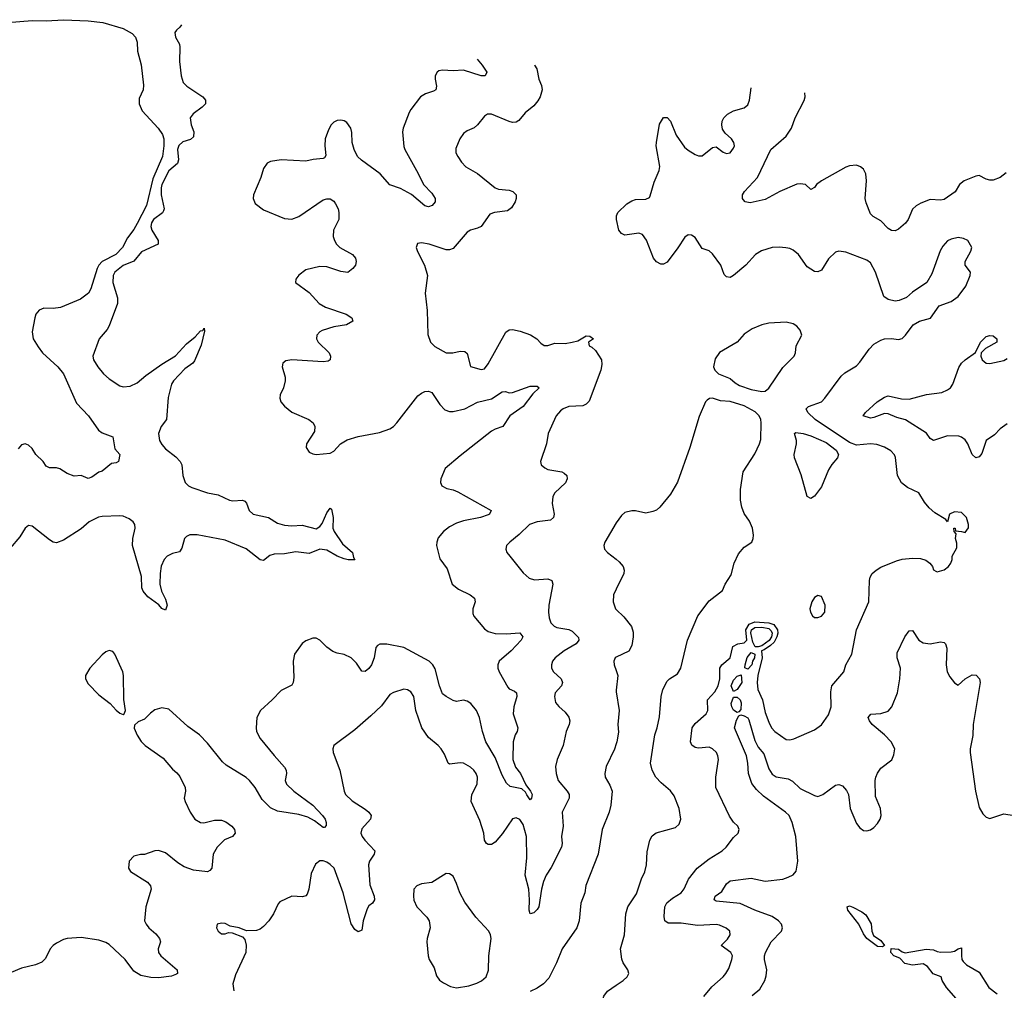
# Model space of a CAD drawing. Header units: inches. Extents: x 2001573 to 2220545, y 644482 to 846830.
# Tile 558 of 656: x 2086599 to 2092213, y 841294 to 846830. Entities that reach past the tile are written whole.
import ezdxf

# ---------------------------------------------------------------- set-up
doc = ezdxf.new("R2010")
doc.units = ezdxf.units.IN
doc.header["$MEASUREMENT"] = 0
doc.layers.add('C0884', color=7, linetype='Continuous')
doc.layers.add('C0894', color=7, linetype='Continuous')

msp = doc.modelspace()

# ---------------------------------------------------------------- linework, layer by layer
at = {"layer": 'C0884', "color": 5}
for points, elevation in [([(2086530, 846812.8), (2086670, 846824.5), (2086750, 846822.6), (2086849.6, 846829.5), (2086990, 846823.5), (2087072.6, 846812.6), (2087190, 846780.1), (2087240.3, 846750), (2087258.7, 846730), (2087270, 846702), (2087271.8, 846650), (2087291.9, 846571.9), (2087304.7, 846455.3), (2087303.8, 846430), (2087280.9, 846379.1), (2087280.6, 846350), (2087297.7, 846310), (2087389.2, 846210), (2087414, 846174), (2087421.5, 846150), (2087421.5, 846110), (2087413.3, 846050), (2087358.5, 845921.5), (2087321.9, 845770), (2087270, 845667.1), (2087250, 845632), (2087214.5, 845585.5), (2087185.1, 845530), (2087146.7, 845490), (2087070.1, 845450), (2087051, 845430), (2087041, 845410), (2087004.6, 845295.4), (2086991.1, 845268.9), (2086945.2, 845234.8), (2086832.3, 845187.7), (2086790, 845181.8), (2086736.4, 845183.6), (2086710, 845173.3), (2086692.3, 845150), (2086685.5, 845130), (2086670.8, 845050), (2086676, 845010), (2086703.9, 844963.9), (2086730.2, 844930), (2086816.5, 844850), (2086848.2, 844810), (2086922.4, 844642.4), (2086992.1, 844570), (2087048, 844488), (2087070, 844473.1), (2087130.4, 844450.3), (2087141, 844381), (2087171, 844350), (2087162, 844310), (2087150, 844302), (2087122, 844298), (2087070, 844255.3), (2087050, 844249), (2087010, 844221.2), (2086990, 844213.2), (2086950, 844229), (2086910, 844226.6), (2086870, 844242), (2086827.5, 844267.5), (2086810, 844272.7), (2086770, 844272.7), (2086750, 844282.7), (2086732.7, 844310), (2086691.8, 844350), (2086670, 844384.5), (2086650, 844403.6), (2086630, 844409.7), (2086610, 844405.1), (2086590, 844382)], 260), ([(2087522, 846800.5), (2087512.8, 846787.2), (2087492.7, 846770), (2087484, 846756), (2087487.8, 846730), (2087510.3, 846690), (2087513.2, 846673.2), (2087510.2, 846590.2), (2087520.9, 846510), (2087532, 846472), (2087552.9, 846450), (2087643.1, 846390), (2087658.7, 846370), (2087658.4, 846350), (2087639.5, 846330), (2087587.7, 846292.3), (2087572.2, 846270), (2087576.6, 846230), (2087591.7, 846190), (2087590, 846160.5), (2087574, 846146), (2087530, 846132.9), (2087507.4, 846112.6), (2087499.4, 846090), (2087505.2, 846030), (2087498.9, 846010), (2087450, 845968.4), (2087410.1, 845890), (2087405.2, 845870), (2087405.4, 845830), (2087422.5, 845750), (2087420, 845740), (2087413, 845727), (2087362.9, 845690), (2087351.3, 845670), (2087347.2, 845650), (2087352.4, 845630), (2087388.8, 845570), (2087387.9, 845550), (2087293.7, 845506.3), (2087250, 845451.4), (2087190, 845427.5), (2087142.7, 845390), (2087131.7, 845370), (2087130.9, 845330), (2087156.1, 845243.9), (2087157.6, 845210), (2087110, 845083.7), (2087097.5, 845062.5), (2087052.4, 845010), (2087015.5, 844910), (2087020.4, 844890), (2087044.9, 844850), (2087077.6, 844810), (2087110, 844780.3), (2087170, 844740.3), (2087190, 844734.9), (2087230, 844739.6), (2087270, 844758.5), (2087319.3, 844800.7), (2087410, 844865.4), (2087487.3, 844912.7), (2087550, 844980.7), (2087600, 845020), (2087630, 845054.4), (2087642.7, 845057.3), (2087650.5, 845070.5), (2087653.4, 845053.4), (2087633.1, 844973.1), (2087596, 844884), (2087586.5, 844870), (2087541.6, 844838.4), (2087477, 844770), (2087464.7, 844750), (2087445, 844675), (2087435.5, 844550), (2087405.2, 844510), (2087391.1, 844470), (2087396.5, 844430), (2087410, 844406), (2087430, 844382.8), (2087490, 844337.2), (2087515.2, 844310), (2087524.3, 844290), (2087530.2, 844230), (2087543.2, 844190), (2087561.5, 844170), (2087580.8, 844160.8), (2087670, 844131.2), (2087730, 844118.7), (2087795.3, 844090), (2087814.9, 844085.1), (2087870, 844088.2), (2087883.7, 844083.7), (2087892.3, 844072.3), (2087908.5, 844030), (2087930, 844009.3), (2088018.8, 843990), (2088070, 843958.7), (2088110, 843946), (2088150, 843942.3), (2088210, 843947.3), (2088290, 843926.3), (2088310, 843938.7), (2088323.1, 843956.9), (2088350, 844016.3), (2088370, 844044), (2088377.3, 844037.3), (2088386.7, 843990), (2088385.2, 843930), (2088391.8, 843910), (2088440.4, 843840.4), (2088497, 843790), (2088501.6, 843761.6), (2088510.5, 843749.5), (2088471.7, 843748.3), (2088450, 843753.8), (2088409.9, 843769.9), (2088350, 843803.5), (2088311.2, 843808.8), (2088250, 843785.3), (2088174.3, 843794.3), (2088110, 843783.4), (2088050, 843781.9), (2088025.6, 843774.4), (2087990, 843745.6), (2087970, 843748.9), (2087890, 843812.5), (2087770, 843860.6), (2087611.7, 843891.7), (2087569.5, 843890.5), (2087550, 843881.1), (2087538.9, 843870), (2087523.7, 843816.3), (2087510, 843795.1), (2087470, 843784.5), (2087439.5, 843770), (2087422.4, 843750), (2087406.7, 843713.3), (2087399.8, 843670), (2087398, 843610), (2087407.6, 843570), (2087430, 843524.9), (2087440.2, 843490), (2087430, 843461.6), (2087410, 843471.2), (2087392, 843492), (2087330, 843537.4), (2087303.7, 843570), (2087295.4, 843590), (2087293.5, 843653.5), (2087243.4, 843830), (2087244, 843870), (2087257.3, 843930), (2087255, 843950), (2087245.4, 843965.4), (2087223.3, 843983.3), (2087190, 843998.2), (2087170, 844000.3), (2087070, 843996.8), (2087048.1, 843991.9), (2086995.3, 843964.7), (2086950, 843926), (2086850, 843860.5), (2086810, 843845.1), (2086790, 843849.7), (2086770, 843862.4), (2086670, 843941.6), (2086650, 843945.1), (2086630, 843929.6), (2086600, 843880), (2086545.5, 843814.5)], 280), ([(2089207.8, 846605.2), (2089236.8, 846570), (2089262, 846530), (2089254, 846510), (2089230.9, 846509.1), (2089130, 846542.2), (2089070, 846538), (2089010, 846542.4), (2088990, 846537.8), (2088979.1, 846530), (2088968.7, 846510), (2088968.1, 846490), (2088976.5, 846450), (2088971.7, 846430), (2088958.7, 846421.3), (2088913.5, 846406.5), (2088884.9, 846390), (2088830, 846318), (2088820.8, 846299.3), (2088785.6, 846210), (2088782.2, 846190), (2088790, 846106), (2088794.3, 846090), (2088872.1, 845952.1), (2088901.3, 845890), (2088950, 845839.6), (2088969.1, 845810), (2088969, 845790), (2088951.6, 845770), (2088930, 845763.1), (2088910, 845768.1), (2088832.7, 845832.7), (2088770, 845867.5), (2088710, 845888.2), (2088654.7, 845950), (2088547.9, 846027.9), (2088526.2, 846050), (2088506, 846090), (2088495.6, 846130), (2088493.5, 846186.5), (2088487.3, 846210), (2088464, 846244), (2088450, 846253.3), (2088430, 846256.9), (2088410, 846254.7), (2088390, 846245.4), (2088374.6, 846230), (2088359.3, 846200.7), (2088340.7, 846150), (2088339.2, 846110), (2088345.5, 846054.5), (2088338, 846042), (2088330, 846037), (2088272.9, 846032.9), (2088230, 846021.7), (2088089.3, 846030.7), (2088030, 846020.5), (2088010, 846011.5), (2087990, 845981.2), (2087974.6, 845930), (2087932.4, 845830), (2087930.5, 845810), (2087942, 845782), (2087990, 845745.3), (2088110, 845696.2), (2088150, 845691.3), (2088190, 845707.3), (2088330, 845801.3), (2088350, 845808.2), (2088370, 845807.7), (2088390, 845794), (2088399.9, 845779.9), (2088414.9, 845750), (2088419.3, 845730), (2088418, 845690), (2088388.4, 845630), (2088387.1, 845592.9), (2088394.3, 845570), (2088405.3, 845550), (2088425.3, 845530), (2088496.3, 845490), (2088513, 845470), (2088518, 845450), (2088513.4, 845430), (2088499.1, 845410), (2088470, 845388.2), (2088430, 845393.5), (2088350, 845419.3), (2088310, 845422.2), (2088230, 845402), (2088190, 845372.3), (2088174, 845350), (2088171, 845330), (2088250, 845274), (2088306.7, 845210), (2088343, 845190), (2088460.5, 845150), (2088492.7, 845130), (2088498, 845110), (2088462.8, 845090), (2088390, 845077.3), (2088324, 845056), (2088310.2, 845049.8), (2088294, 845030), (2088292.2, 845010), (2088301.3, 844990), (2088363.7, 844930), (2088372.2, 844910), (2088370.4, 844890), (2088358.5, 844881.5), (2088330, 844878.3), (2088150, 844889.7), (2088117, 844883), (2088099.1, 844870), (2088096.4, 844850), (2088112, 844790), (2088112.2, 844770), (2088102.6, 844730), (2088085.3, 844690), (2088083.1, 844670), (2088088.5, 844650), (2088110, 844624.4), (2088150, 844591.7), (2088247.7, 844550), (2088273.4, 844530), (2088281.7, 844510), (2088279.6, 844480.4), (2088234.9, 844410), (2088233, 844390), (2088250, 844362), (2088270, 844352.7), (2088290, 844350.4), (2088370, 844357.6), (2088390, 844368.7), (2088427.8, 844410), (2088467.2, 844432.8), (2088530, 844452.8), (2088650, 844475.2), (2088710, 844496.2), (2088730, 844509.2), (2088749.9, 844530.1), (2088870, 844683.6), (2088890, 844700.2), (2088910, 844709.1), (2088930, 844710.2), (2088950, 844702.6), (2088994.6, 844634.6), (2089024.2, 844604.1), (2089050, 844595), (2089070, 844594.3), (2089137.4, 844610), (2089210, 844647.3), (2089290, 844667.3), (2089350, 844706.4), (2089370, 844708.2), (2089390, 844702), (2089410, 844702.5), (2089510, 844739.3), (2089550, 844739.3), (2089560.5, 844730), (2089524.8, 844695.2), (2089470, 844623.5), (2089393.4, 844570), (2089354.4, 844510), (2089310, 844495), (2089290, 844482.8), (2089110, 844342.2), (2089025.3, 844270), (2089000.3, 844210), (2088998.4, 844190), (2089005.5, 844170), (2089035.1, 844155.1), (2089070, 844148.1), (2089096.9, 844136.9), (2089287.3, 844030), (2089278, 844010), (2089270, 844006.4), (2089227.3, 843990), (2089130, 843971.6), (2089090, 843958), (2089050, 843936.5), (2089016, 843910), (2088985.8, 843874.2), (2088976.9, 843850), (2088975.6, 843830), (2088994.1, 843754.1), (2089037.5, 843697.5), (2089064.9, 843610), (2089102.1, 843582.1), (2089168.4, 843550), (2089192.4, 843530), (2089195.3, 843510), (2089182.6, 843470), (2089182, 843442), (2089187.9, 843427.9), (2089250, 843354.9), (2089270, 843340.9), (2089310, 843328.4), (2089373.5, 843326.5), (2089450, 843331.7), (2089468.2, 843310), (2089457.6, 843290), (2089402.2, 843230), (2089333.8, 843170), (2089325.5, 843150), (2089326, 843130), (2089332.2, 843110), (2089382.2, 843022.2), (2089390, 843012.2), (2089420.3, 843000.3), (2089432.2, 842990), (2089433.2, 842970), (2089416.3, 842910), (2089413, 842870), (2089439.2, 842790), (2089436.2, 842770), (2089424.9, 842750), (2089412.6, 842710), (2089411, 842610), (2089426.7, 842566.7), (2089454.3, 842530), (2089485.8, 842465.8), (2089512.2, 842430), (2089520.8, 842410), (2089516.5, 842390), (2089510, 842380.7), (2089490, 842408.2), (2089484, 842424), (2089462.3, 842442.3), (2089396.6, 842456.6), (2089375.4, 842475.4), (2089350, 842520.5), (2089310, 842622.2), (2089257.7, 842710), (2089238, 842770), (2089221.4, 842850), (2089204.7, 842890), (2089171.1, 842930), (2089150, 842943.1), (2089130, 842948), (2089090, 842940.5), (2089070, 842946.3), (2089030, 842968.4), (2089010, 842985.4), (2088992.2, 843030), (2088967.6, 843127.6), (2088955.6, 843150), (2088934, 843170), (2088790, 843249), (2088692.2, 843267.8), (2088652.7, 843267.3), (2088639.1, 843260.9), (2088630.4, 843249.6), (2088620.3, 843190), (2088604.4, 843150), (2088590, 843129.4), (2088570, 843112.7), (2088550, 843113.2), (2088519.6, 843159.6), (2088489.7, 843190), (2088450, 843209.8), (2088410, 843216.1), (2088385.2, 843225.2), (2088349.9, 843249.9), (2088310, 843291.3), (2088290, 843301.3), (2088270, 843302.4), (2088230, 843286.3), (2088210, 843271.5), (2088165.8, 843210), (2088159.3, 843170), (2088162.9, 843077.1), (2088159.3, 843050), (2088150, 843033.2), (2088090, 843004.5), (2088039.3, 842950), (2087972.2, 842890), (2087952, 842850), (2087946.7, 842790), (2087950.3, 842770), (2087971.3, 842730), (2088050, 842632.3), (2088110, 842566.7), (2088118.8, 842550), (2088120.7, 842530), (2088113.8, 842490), (2088120.7, 842470), (2088162.4, 842430), (2088270.2, 842350), (2088326, 842290), (2088340.3, 842270), (2088347.2, 842250), (2088346.4, 842233.6), (2088336.9, 842223.1), (2088330, 842221.3), (2088281, 842261), (2088241.9, 842281.9), (2088190, 842296.8), (2088070, 842315.8), (2088030, 842334), (2087981.2, 842381.2), (2087942.7, 842450), (2087910, 842490.6), (2087890, 842507.5), (2087777, 842577), (2087756.4, 842596.4), (2087670, 842703.5), (2087625.1, 842750), (2087557.6, 842797.6), (2087450, 842896.3), (2087410, 842905.1), (2087370, 842892.8), (2087344.8, 842875.2), (2087310, 842839.3), (2087274.4, 842825.6), (2087254.8, 842805.2), (2087251.3, 842788.7), (2087268.5, 842748.5), (2087292.1, 842712.1), (2087314.8, 842690), (2087417.8, 842617.7), (2087470, 842554.8), (2087494.9, 842534.9), (2087512.5, 842512.5), (2087542, 842450), (2087544.9, 842430), (2087536.3, 842390), (2087543, 842370), (2087570.4, 842310), (2087597.6, 842270), (2087630, 842250.3), (2087650, 842248), (2087710, 842263.6), (2087750, 842264.9), (2087774.4, 842254.4), (2087808.4, 842230), (2087823.7, 842210), (2087828.4, 842190), (2087813.4, 842170), (2087767.5, 842152.5), (2087725.8, 842110), (2087702, 842070), (2087695.3, 841990), (2087684, 841976), (2087670.2, 841969.8), (2087590, 841979.1), (2087537.6, 841997.6), (2087500.9, 842020.9), (2087430, 842076.8), (2087390, 842091), (2087370, 842089.7), (2087310, 842068), (2087287.6, 842067.6), (2087250, 842058), (2087224.2, 842030), (2087220.3, 841990), (2087231.6, 841971.5), (2087328, 841910), (2087344.4, 841890), (2087348.5, 841870), (2087317.6, 841770), (2087310.3, 841690), (2087319.5, 841670), (2087336.5, 841650), (2087376.1, 841616.1), (2087396.9, 841590), (2087402.3, 841570), (2087389.2, 841530), (2087391.3, 841510), (2087403.2, 841490), (2087496.4, 841410), (2087499.1, 841390), (2087494.1, 841385.9), (2087465.3, 841374.8), (2087390, 841364.1), (2087346.6, 841366.6), (2087290, 841377.6), (2087250, 841402), (2087200.2, 841470), (2087110, 841554.8), (2087090, 841567.2), (2087050, 841580.2), (2086950, 841594.2), (2086870, 841588.3), (2086850, 841583.5), (2086810, 841563), (2086790, 841549.6), (2086773.7, 841530), (2086745.9, 841474.1), (2086725.5, 841454.5), (2086690, 841439.7), (2086610, 841419.1), (2086550, 841395.1)], 320), ([(2089533.6, 846570.3), (2089534, 846570), (2089547, 846550), (2089558.5, 846490), (2089575.1, 846455.1), (2089578.3, 846430), (2089566.7, 846390), (2089554.2, 846365.8), (2089530, 846338.9), (2089481.8, 846298.2), (2089445.3, 846254.7), (2089430, 846244.5), (2089410, 846243), (2089390, 846248.3), (2089290, 846291.6), (2089266.8, 846290), (2089250, 846279.5), (2089210.2, 846229.8), (2089190, 846211.8), (2089150, 846195.1), (2089130, 846179.5), (2089108.7, 846150), (2089085.1, 846094.9), (2089085.7, 846070), (2089096.5, 846050), (2089117.5, 846017.5), (2089142.4, 845990), (2089210, 845951.8), (2089310.2, 845870.2), (2089330, 845863.2), (2089390, 845858), (2089411, 845850), (2089430.8, 845830), (2089430.8, 845810), (2089423.8, 845790), (2089403.4, 845756.6), (2089380.2, 845739.8), (2089306.8, 845730), (2089280.3, 845719.7), (2089230, 845649.6), (2089210, 845639.6), (2089170, 845629.7), (2089150, 845617.6), (2089070, 845524.2), (2089050, 845516.9), (2089030, 845516.3), (2088934, 845550), (2088890, 845557.6), (2088866.9, 845553.1), (2088860.4, 845530), (2088866.8, 845506.8), (2088907.3, 845430), (2088924, 845370), (2088910.5, 845270), (2088923.1, 845170), (2088926.6, 845033.4), (2088942.4, 844990), (2088965.8, 844965.8), (2089030.3, 844930.2), (2089068, 844930), (2089110, 844938.3), (2089136.7, 844936.7), (2089150, 844926), (2089170, 844851.3), (2089230, 844834), (2089250, 844839.1), (2089270, 844867.3), (2089371.8, 845048.2), (2089390, 845059.7), (2089410, 845062.9), (2089453.7, 845053.7), (2089511.2, 845031.2), (2089547.7, 845010), (2089570, 844984), (2089590, 844970.7), (2089610, 844970.6), (2089650, 844983.8), (2089710, 844983), (2089749.4, 844990.6), (2089782, 844998), (2089830, 845026), (2089850, 845024.7), (2089870.8, 845010), (2089842, 844990), (2089846.8, 844970), (2089862.3, 844962.3), (2089882.2, 844942.2), (2089915.6, 844890), (2089918, 844862), (2089913.1, 844830), (2089845.7, 844654.3), (2089830, 844636.8), (2089810, 844626.3), (2089730, 844622.5), (2089698.4, 844610), (2089682, 844598), (2089657.6, 844570), (2089611.8, 844470), (2089602.4, 844410), (2089568.5, 844310), (2089573, 844290), (2089592.8, 844272.8), (2089610, 844264.9), (2089690, 844250.3), (2089703.8, 844243.8), (2089718.4, 844230), (2089721.3, 844210), (2089712.2, 844187.8), (2089650.3, 844130), (2089638.3, 844110), (2089635.6, 844070), (2089647.4, 844010), (2089642.4, 843990), (2089624.9, 843975.1), (2089550, 843965.7), (2089506.4, 843950), (2089447, 843893), (2089393, 843850), (2089374, 843830), (2089370.6, 843810), (2089377.3, 843790), (2089393.4, 843770), (2089470, 843675.5), (2089504.2, 843644.2), (2089534.6, 843634.6), (2089610, 843639.5), (2089633.4, 843630), (2089639.5, 843610), (2089616.8, 843490), (2089614, 843450), (2089617.8, 843417.8), (2089628, 843390), (2089646, 843370), (2089662.1, 843362.1), (2089730, 843351.2), (2089750, 843341.3), (2089785.3, 843305.2), (2089786.5, 843290), (2089772.6, 843270), (2089703.1, 843230), (2089652.4, 843190), (2089637.6, 843170), (2089632.2, 843150), (2089632.2, 843130), (2089642.4, 843110), (2089686.9, 843070), (2089693.8, 843050), (2089687.9, 843030), (2089652.2, 842990), (2089648.5, 842968.5), (2089654.9, 842934.9), (2089672.3, 842912.3), (2089710, 842880.7), (2089730, 842850.8), (2089735.3, 842830), (2089732, 842810), (2089714.9, 842770), (2089698, 842690), (2089663.7, 842610), (2089654.6, 842570), (2089657.8, 842530), (2089670, 842490.6), (2089720.2, 842430), (2089731.7, 842410), (2089731.7, 842390), (2089691.6, 842310), (2089698.4, 842230), (2089689.2, 842170), (2089691.6, 842130), (2089687.8, 842110), (2089630, 841993.6), (2089600.7, 841950), (2089585.9, 841914.1), (2089573.8, 841870), (2089559, 841770), (2089550, 841754), (2089530, 841735.6), (2089509.8, 841729.8), (2089504.2, 841750), (2089506.4, 841810), (2089502.4, 841870), (2089480.7, 841950), (2089491.6, 842050), (2089488.7, 842170), (2089470, 842238.5), (2089450, 842268.6), (2089430, 842277.2), (2089410, 842272.3), (2089352.2, 842187.8), (2089310, 842138.9), (2089290, 842125.1), (2089270, 842124.8), (2089260.7, 842130), (2089249.7, 842150), (2089245.4, 842190), (2089222, 842262), (2089172.6, 842370), (2089178, 842410), (2089207.4, 842470), (2089209.7, 842510), (2089201, 842530), (2089188, 842550), (2089170, 842566.6), (2089130, 842589.6), (2089110, 842591.8), (2089050, 842583.7), (2089042.7, 842590), (2089020.8, 842640.8), (2089002.9, 842670), (2088985.1, 842690), (2088930, 842735.4), (2088892.9, 842790), (2088858, 842890), (2088847.1, 842970), (2088830, 842996.3), (2088810, 843008.3), (2088790, 843011.1), (2088730, 842992.3), (2088710, 842981.1), (2088663.1, 842916.9), (2088601.3, 842858.7), (2088510, 842779.7), (2088390.8, 842690), (2088383.8, 842670), (2088386, 842650), (2088424.9, 842550), (2088448.7, 842430), (2088457, 842410), (2088495.1, 842375.1), (2088570, 842327), (2088590.4, 842310), (2088603.1, 842290), (2088600.4, 842270), (2088550, 842214.5), (2088544.2, 842190), (2088551.7, 842170), (2088566.9, 842150), (2088624.2, 842090), (2088619.6, 842070), (2088593.8, 842030), (2088587.8, 842010), (2088596, 841896), (2088620.2, 841830), (2088622.3, 841810), (2088610.4, 841790), (2088590, 841775.1), (2088580.9, 841759.1), (2088557.5, 841690), (2088550, 841637.2), (2088530, 841627.6), (2088510, 841640.5), (2088490, 841672), (2088444, 841850), (2088391.4, 841990), (2088370, 842012.1), (2088350, 842024.7), (2088330, 842031.5), (2088310, 842032), (2088286.2, 842013.8), (2088260.3, 841959.7), (2088248.7, 841871.3), (2088238.9, 841841.1), (2088230, 841832.3), (2088212.4, 841827.6), (2088150, 841829.6), (2088082.4, 841797.6), (2088072.7, 841787.3), (2088046, 841730), (2088019.3, 841690), (2087990, 841657), (2087970, 841642), (2087950, 841634), (2087892.3, 841632.3), (2087850, 841649), (2087800.2, 841660.2), (2087770, 841675.1), (2087750, 841677.2), (2087724.7, 841670), (2087721, 841650), (2087731.3, 841630), (2087750, 841616), (2087770, 841616), (2087790, 841622.8), (2087810, 841621), (2087870, 841598.8), (2087883, 841583), (2087890.3, 841550.3), (2087889.1, 841510), (2087830, 841382.7), (2087815.3, 841330), (2087820.3, 841290)], 340), ([(2089999.9, 843960.1), (2089936.3, 843850), (2089930.6, 843830), (2089933.4, 843810), (2089950.7, 843790), (2090000, 843751.9)], 360), ([(2090000, 843581.6), (2089984.4, 843550), (2089982.4, 843510), (2089995.5, 843470), (2090000, 843465.6)], 360), ([(2090000, 843192.9), (2089994, 843190), (2089986, 843170), (2089988.2, 843150), (2090000, 843118.3)], 360), ([(2090000, 843006), (2089999.3, 843000.7), (2090000, 842996.7)], 360), ([(2090000, 842699.3), (2089990.2, 842669.8), (2089942.3, 842570), (2089935.3, 842530), (2089938, 842510), (2089964.1, 842464.1), (2089976.5, 842430), (2089970.3, 842350), (2089960.7, 842310), (2089920.3, 842210), (2089897.5, 842070), (2089827.7, 841892.3), (2089820.8, 841850), (2089799.6, 841790), (2089789.3, 841690), (2089776.5, 841650), (2089691.7, 841530), (2089659.5, 841450), (2089616.5, 841363.5), (2089586.7, 841330), (2089550, 841305.1), (2089510, 841286.3)], 360), ([(2090000, 840874.6), (2089938, 840898), (2089920.5, 840910), (2089911, 840930), (2089913.5, 841010), (2089937.7, 841090), (2089935.8, 841110), (2089916.4, 841150), (2089912.1, 841170), (2089919.3, 841220.7), (2089930, 841260.7), (2089950, 841288), (2090000, 841322.6)], 360)]:
    msp.add_lwpolyline(points, dxfattribs=dict(at, elevation=elevation))
for points, elevation in [([(2087110, 843232.3), (2087090, 843223.7), (2087070, 843207), (2086999.3, 843130), (2086974.9, 843090), (2086974.9, 843070), (2086990, 843041.6), (2087050, 842979.3), (2087115.5, 842930), (2087150, 842890.7), (2087170, 842874.8), (2087190, 842866.8), (2087195.3, 842870), (2087202.7, 842890), (2087192.2, 842952.3), (2087191.2, 843090), (2087186.6, 843110), (2087141.6, 843210), (2087130, 843226.6)], 320), ([(2089030, 841959.5), (2088950, 841908), (2088890, 841900.7), (2088862.8, 841890), (2088846.4, 841870), (2088843.8, 841830), (2088846.9, 841806.9), (2088864, 841770), (2088920.7, 841710), (2088933.4, 841690), (2088939.1, 841650), (2088922, 841590), (2088920.7, 841570), (2088928, 841490), (2088934, 841470), (2088961.7, 841421.7), (2088976.1, 841376.1), (2088992.3, 841352.3), (2089015.6, 841335.6), (2089055.6, 841315.6), (2089090, 841306.8), (2089160.4, 841319.6), (2089205.8, 841334.2), (2089233.2, 841346.8), (2089258.9, 841370), (2089272.2, 841407.8), (2089273.3, 841490), (2089286.6, 841590), (2089284.2, 841610), (2089274.5, 841630), (2089200.5, 841710), (2089136.6, 841796.6), (2089109, 841849), (2089090, 841903.7), (2089070, 841943.7), (2089050, 841957)], 360)]:
    msp.add_lwpolyline(points, close=True, dxfattribs=dict(at, elevation=elevation))
at = {"layer": 'C0894', "color": 5}
for points, elevation in [([(2090500.9, 841259.1), (2090546.3, 841313.7), (2090609.6, 841370), (2090626, 841390), (2090642.9, 841417.1), (2090660.5, 841470), (2090664, 841490), (2090654, 841510), (2090598, 841550), (2090634.3, 841585.7), (2090649.8, 841610), (2090648.3, 841630), (2090628.2, 841648.2), (2090590, 841666), (2090570, 841668.6), (2090464, 841664), (2090370, 841676.4), (2090296.3, 841676.3), (2090277, 841690), (2090274, 841714), (2090276.8, 841770), (2090288.2, 841791.8), (2090321.1, 841818.9), (2090371.6, 841850), (2090388.4, 841871.5), (2090411.9, 841928.1), (2090461.3, 841990), (2090530, 842044), (2090605.1, 842090), (2090627.3, 842110), (2090670, 842164.9), (2090696, 842190), (2090701.2, 842210), (2090693.2, 842230), (2090670, 842252.7), (2090645.9, 842285.9), (2090567.8, 842450), (2090567.6, 842510), (2090583.1, 842610), (2090580.5, 842630), (2090571.3, 842650), (2090550, 842671.8), (2090530, 842680.5), (2090470, 842674.7), (2090450, 842677.6), (2090431.2, 842691.2), (2090424, 842710), (2090434.2, 842790), (2090450, 842814.7), (2090513.5, 842870), (2090523.5, 842890), (2090520.4, 842950), (2090563.2, 842996.8), (2090581.3, 843030), (2090590.5, 843070), (2090590.8, 843130), (2090602.2, 843150), (2090649.7, 843190), (2090665.7, 843254.3), (2090693.2, 843270), (2090730, 843275.5), (2090745.7, 843290), (2090739.3, 843350), (2090757.7, 843382.3), (2090790, 843395.2), (2090870, 843389.1), (2090900, 843380), (2090919.5, 843350), (2090921.4, 843330), (2090917.1, 843310), (2090900.6, 843279.4), (2090880.4, 843259.6), (2090844.7, 843235.3), (2090828.7, 843230), (2090832.2, 843190), (2090807.3, 843090), (2090803.6, 843050), (2090807.9, 843010), (2090834.9, 842950), (2090850, 842877.3), (2090870, 842822), (2090886.5, 842790), (2090905.7, 842770), (2090970, 842724.6), (2090990, 842722.6), (2091012.2, 842727.7), (2091130, 842779.1), (2091170, 842807.3), (2091210, 842864), (2091225.1, 842910), (2091224.1, 842995.9), (2091229.7, 843030), (2091297.4, 843110), (2091310, 843150.7), (2091343.1, 843210), (2091371.3, 843350), (2091440.4, 843510), (2091444.4, 843630), (2091448.4, 843650), (2091459.7, 843670), (2091481.6, 843690), (2091510, 843706.7), (2091597.8, 843742.2), (2091630, 843752.4), (2091690, 843759.1), (2091735.8, 843755.8), (2091766.5, 843746.5), (2091788, 843730), (2091804, 843710), (2091810, 843692), (2091823.5, 843683.5), (2091830, 843681), (2091870, 843691.3), (2091894, 843710), (2091908.7, 843730), (2091915.3, 843750), (2091915.3, 843770), (2091942, 843818), (2091943.1, 843843.1), (2091935.3, 843870), (2091938, 843898), (2091928, 843910), (2091926, 843930), (2091932, 843930), (2091934, 843914), (2091968.7, 843911.3), (2091990, 843904.7), (2092009.4, 843930.6), (2092009.4, 843950.6), (2091997.6, 843990), (2091970, 844018.7), (2091930, 844022.9), (2091901, 844010), (2091890, 843966), (2091879, 843979), (2091817.7, 844017.7), (2091785.6, 844045.6), (2091758.3, 844078.3), (2091726, 844130), (2091661.8, 844161.8), (2091627.2, 844187.2), (2091604.7, 844230), (2091592.9, 844332.9), (2091587.2, 844347.2), (2091566.6, 844370), (2091530, 844392.1), (2091487.1, 844407.1), (2091450, 844409.8), (2091370, 844402.2), (2091330, 844418.4), (2091135.3, 844550), (2091092.4, 844590), (2091084.2, 844610), (2091095.8, 844624.2), (2091170, 844650.5), (2091189.7, 844670.3), (2091283.4, 844796.6), (2091304.6, 844815.4), (2091370, 844854.9), (2091390, 844875.8), (2091442.6, 844950), (2091470, 844978), (2091510, 845002.6), (2091530, 845008.7), (2091570.4, 845010.4), (2091610, 845004.9), (2091630, 845010.8), (2091649.6, 845030.4), (2091693.2, 845090), (2091730, 845110.6), (2091792, 845128), (2091841.6, 845198.4), (2091910, 845221.6), (2091949.5, 845250), (2091994, 845310), (2092018.7, 845370), (2092020.5, 845390), (2091989.8, 845430), (2091989.9, 845450.1), (2092023, 845510), (2092027.3, 845530), (2092006, 845570), (2091981.4, 845581.4), (2091950, 845586.6), (2091910, 845578), (2091890, 845567.3), (2091862.6, 845537.4), (2091847.9, 845512.1), (2091799.9, 845380.1), (2091770.7, 845330), (2091690, 845275.6), (2091655.3, 845244.8), (2091612.9, 845227.1), (2091590, 845224), (2091550, 845232.8), (2091525.6, 845250), (2091479.3, 845390), (2091450, 845442), (2091430, 845457.7), (2091310, 845504.2), (2091270.3, 845509.7), (2091250, 845503.5), (2091210, 845466), (2091170, 845400.7), (2091150, 845391.1), (2091130, 845394), (2091090, 845419.3), (2091039.2, 845490), (2091010, 845515.4), (2090990, 845524.4), (2090967.6, 845527.6), (2090930, 845532.3), (2090889.2, 845530.8), (2090829, 845511), (2090794.8, 845490), (2090739.1, 845430), (2090670, 845369.6), (2090650, 845359.6), (2090630, 845362.9), (2090616.1, 845376.1), (2090596.3, 845430), (2090550, 845494.3), (2090530, 845511.1), (2090490, 845525.1), (2090450, 845587), (2090430, 845601.3), (2090410, 845601.6), (2090390.7, 845590), (2090351.5, 845528.5), (2090290, 845446), (2090270, 845435.1), (2090255.5, 845435.5), (2090230, 845449.2), (2090212.3, 845470), (2090172.5, 845572.5), (2090150, 845603.7), (2090130, 845611.5), (2090050, 845601.2), (2090030, 845609.2), (2090016, 845630), (2090002.9, 845690), (2090002, 845710), (2090009.6, 845730.4), (2090061.3, 845778.7), (2090090, 845797.3), (2090110, 845804), (2090170, 845806), (2090190, 845816), (2090194.7, 845825.3), (2090216.6, 845903.4), (2090246, 845970), (2090248.3, 845991.7), (2090228.3, 846110), (2090229.7, 846130), (2090246.9, 846233.1), (2090270, 846271), (2090290, 846271), (2090310, 846251), (2090342.6, 846170), (2090390, 846103.1), (2090410, 846084.9), (2090450, 846061.3), (2090470, 846052.7), (2090490, 846052.7), (2090550, 846100.5), (2090570, 846104), (2090610, 846073.4), (2090630, 846065.5), (2090650, 846070.6), (2090670, 846096), (2090674, 846110), (2090671.1, 846130), (2090658.3, 846150), (2090622.5, 846182.5), (2090605.5, 846205.5), (2090602.2, 846230), (2090605.3, 846250), (2090614.8, 846270), (2090634.7, 846290), (2090670, 846309.1), (2090730, 846326.7), (2090750, 846344.2), (2090761.2, 846370), (2090769.9, 846441)], 340), ([(2092223.4, 845956.6), (2092190, 845929.6), (2092150, 845913.6), (2092130, 845914), (2092110, 845920.7), (2092070, 845940.7), (2092050, 845936.9), (2091984, 845910), (2091958.4, 845890), (2091932.8, 845847.2), (2091870, 845804.4), (2091850, 845801.1), (2091790, 845804.2), (2091736.3, 845783.7), (2091710, 845767.8), (2091690, 845749.4), (2091664.6, 845690), (2091650.2, 845669.8), (2091610, 845634), (2091590, 845624.5), (2091570, 845627.8), (2091550, 845638), (2091510, 845682), (2091466.1, 845706.1), (2091450, 845722.7), (2091424.8, 845784.8), (2091420.4, 845810), (2091427.2, 845910), (2091424, 845950), (2091410, 845976.2), (2091392.3, 845990), (2091370, 845998.9), (2091330, 845996.3), (2091310, 845988), (2091170, 845909.7), (2091143, 845890), (2091130, 845872.7), (2091110, 845861.2), (2091079, 845890), (2091050, 845893.6), (2091030.8, 845890.8), (2090933, 845850), (2090850, 845804.8), (2090764.5, 845784.5), (2090736.2, 845790), (2090723.6, 845803.6), (2090719.7, 845810), (2090721, 845830), (2090731, 845850), (2090806, 845930), (2090882.4, 846090), (2090970, 846165.5), (2091000.5, 846210), (2091020.5, 846270), (2091072.1, 846367.9), (2091076.8, 846390), (2091075.4, 846412.4)], 320), ([(2092230, 844525.1), (2092190, 844495.1), (2092157.7, 844462.3), (2092110.2, 844430), (2092084.7, 844355.3), (2092070, 844336.3), (2092050, 844331.3), (2092030, 844349.6), (2092004.4, 844410), (2091990, 844432.6), (2091970, 844448.7), (2091954.6, 844454.5), (2091890, 844456.9), (2091810, 844429.6), (2091790, 844440.7), (2091770, 844470.8), (2091650, 844548.2), (2091600.5, 844560.5), (2091550, 844581.6), (2091530, 844583.5), (2091470, 844559.8), (2091450, 844556.8), (2091409, 844570), (2091421.3, 844590), (2091488.3, 844650), (2091530, 844676.9), (2091550, 844683.9), (2091626.9, 844666.9), (2091670, 844666), (2091770, 844691), (2091856.1, 844703.9), (2091890, 844718), (2091905.6, 844730), (2091919.7, 844750), (2091954.3, 844845.7), (2091969.8, 844870.2), (2091990, 844890.4), (2092048, 844932), (2092076.9, 844990), (2092110, 845022.4), (2092130, 845028.4), (2092150, 845025.5), (2092170.6, 845010), (2092171, 844990), (2092105.5, 844954.5), (2092082, 844930), (2092079.5, 844910), (2092087, 844890), (2092110, 844870.3), (2092130, 844868.9), (2092210, 844885.4), (2092230, 844896.5)], 320), ([(2090000, 841322.6), (2090039.5, 841350), (2090062, 841370), (2090072, 841390), (2090067.3, 841410), (2090039.5, 841450), (2090031.5, 841471.5), (2090024.4, 841530), (2090047.7, 841610), (2090055.8, 841730), (2090067.2, 841770), (2090116, 841844), (2090145.4, 841930), (2090164.2, 841970), (2090173.8, 842010), (2090176.6, 842083.4), (2090192.1, 842150), (2090205.5, 842174.5), (2090228, 842192), (2090338, 842222), (2090359.4, 842240.6), (2090369.6, 842270), (2090359.3, 842330), (2090330, 842403.6), (2090310.5, 842430.5), (2090256, 842476), (2090226.2, 842510), (2090204.8, 842550), (2090195.5, 842590), (2090220.7, 842750), (2090234.5, 842790), (2090247.3, 842852.7), (2090256.3, 842970), (2090265.6, 843010), (2090290, 843056.3), (2090303.7, 843070), (2090350, 843099.3), (2090369.7, 843130), (2090407.6, 843290), (2090465.7, 843430), (2090530, 843514.9), (2090606.6, 843573.4), (2090620.9, 843610), (2090656.1, 843663.9), (2090673.3, 843730), (2090697.1, 843782.9), (2090730, 843820.7), (2090774, 843850), (2090781.2, 843870), (2090783.7, 843890), (2090777, 843930), (2090759.5, 843970), (2090730, 844013.2), (2090717.4, 844050), (2090709.7, 844090), (2090709.7, 844150), (2090724.7, 844250), (2090790, 844353.7), (2090817.7, 844410), (2090824.4, 844435.6), (2090827.1, 844530), (2090825.2, 844550), (2090816.3, 844570), (2090792.3, 844592.3), (2090730, 844626.8), (2090650, 844652), (2090595.4, 844655.4), (2090550, 844670.6), (2090531.5, 844668.5), (2090519.6, 844660.4), (2090510.3, 844649.7), (2090474.1, 844565.9), (2090420.3, 844390), (2090350, 844192.7), (2090310, 844122.7), (2090250, 844049.3), (2090230, 844032.3), (2090210, 844023.7), (2090170, 844015.1), (2090110, 844029.2), (2090090, 844029.2), (2090050, 844019), (2090030, 844002), (2089999.9, 843960.1)], 360), ([(2090000, 843751.9), (2090018, 843738), (2090040.3, 843710), (2090045.7, 843690), (2090043.7, 843670), (2090000, 843581.6)], 360), ([(2090000, 843465.6), (2090043.4, 843423.4), (2090088.1, 843368.1), (2090096.7, 843336.7), (2090097.6, 843310), (2090090, 843260.9), (2090071.8, 843228.2), (2090000, 843192.9)], 360), ([(2090775.3, 841264.7), (2090820, 841300), (2090848, 841350), (2090856, 841376), (2090859.1, 841410), (2090846.6, 841470), (2090845, 841490), (2090850.7, 841510), (2090884, 841570), (2090943.5, 841630), (2090948.4, 841650), (2090943.1, 841670), (2090925.7, 841690), (2090890, 841713.9), (2090789.9, 841749.9), (2090707.8, 841787.8), (2090570, 841802.7), (2090559.7, 841810), (2090565.4, 841830), (2090602.4, 841857.6), (2090630, 841901.3), (2090650, 841918), (2090770, 841933.2), (2090850, 841915.5), (2090950, 841928.1), (2090981.4, 841938.6), (2091008.4, 841951.5), (2091027, 841973), (2091036.1, 842030), (2091024.1, 842170), (2091003.4, 842250), (2090986.1, 842290), (2090966.5, 842310), (2090840.5, 842400.5), (2090799.8, 842439.8), (2090773.1, 842473.1), (2090754, 842530), (2090751.4, 842588.6), (2090743.9, 842630), (2090675.7, 842790), (2090685.6, 842834.4), (2090700.3, 842859.7), (2090710, 842864.6), (2090730, 842859.2), (2090750, 842846.8), (2090756.9, 842836.9), (2090790, 842718.4), (2090810, 842679.6), (2090842.5, 842642.5), (2090870, 842557.7), (2090890, 842525.8), (2090911.9, 842511.9), (2090979.9, 842499.9), (2091005.8, 842485.8), (2091050, 842443.8), (2091130, 842404.5), (2091150, 842399.6), (2091177.6, 842410), (2091250, 842464.4), (2091270, 842466.5), (2091290, 842458.9), (2091314, 842434), (2091325.3, 842410), (2091334.3, 842330), (2091370, 842245.3), (2091390, 842219.5), (2091410, 842204.9), (2091430, 842202.4), (2091450, 842208.5), (2091470, 842222.4), (2091490, 842244.4), (2091505.7, 842270), (2091511.9, 842290), (2091507.2, 842330), (2091479.5, 842399.5), (2091476.4, 842490), (2091479.7, 842510), (2091490, 842533), (2091510, 842560.4), (2091571, 842609), (2091583.7, 842636.3), (2091588.7, 842670), (2091568.8, 842710), (2091530.3, 842750.3), (2091460.3, 842810), (2091444.2, 842830), (2091436.3, 842850), (2091452.3, 842867.7), (2091510, 842872.7), (2091550, 842885.7), (2091571.6, 842910), (2091603.5, 842990), (2091618.2, 843070), (2091620.9, 843130), (2091603.1, 843190), (2091602.5, 843217.5), (2091646.8, 843310), (2091670, 843343.8), (2091690, 843345.5), (2091726.5, 843290), (2091750, 843275.6), (2091790, 843269.3), (2091850, 843280.2), (2091870, 843277.6), (2091878.4, 843270), (2091885.9, 843245.9), (2091881.8, 843150), (2091886.9, 843110), (2091901.8, 843081.8), (2091930, 843046.8), (2091950, 843034.8), (2091989.5, 843070), (2092030, 843092.2), (2092051.8, 843091.8), (2092070.8, 843070), (2092074.8, 843050), (2092035.9, 842810), (2092033.1, 842746.9), (2092018.3, 842670), (2092018.3, 842650), (2092048.8, 842430), (2092070, 842336), (2092090, 842299.3), (2092110, 842280.5), (2092130, 842272.7), (2092210, 842299.3), (2092270, 842290.8)], 320), ([(2090000, 843118.3), (2090010.5, 843090), (2090000, 843006)], 360), ([(2090000, 842996.7), (2090017.8, 842890), (2090010.2, 842810), (2090013.6, 842766.4), (2090003.6, 842710), (2090000, 842699.3)], 360), ([(2091951.7, 841231.7), (2091883.6, 841310), (2091859.6, 841350), (2091853.5, 841370), (2091806.8, 841386.8), (2091775, 841430), (2091750, 841444.8), (2091690, 841437.1), (2091645.8, 841445.8), (2091616.6, 841476.6), (2091583.1, 841490), (2091566.3, 841510), (2091568.6, 841531.4), (2091610, 841527.6), (2091630, 841512.4), (2091647.8, 841507.8), (2091767.4, 841527.4), (2091810, 841524.9), (2091830, 841514), (2091850.5, 841510.5), (2091910, 841513.4), (2091930, 841516.5), (2091950, 841530.3), (2091970, 841536.3), (2091968.7, 841491.3), (2091971, 841470), (2091977.8, 841457.8), (2091998, 841438), (2092070, 841397.3), (2092125.4, 841310), (2092172.8, 841272.8)], 280)]:
    msp.add_lwpolyline(points, dxfattribs=dict(at, elevation=elevation))
for points, elevation in [([(2090970, 845105.1), (2090870, 845099.2), (2090831.2, 845088.8), (2090774.6, 845065.4), (2090730, 845035.1), (2090690, 844989.5), (2090589, 844931), (2090563.9, 844896.1), (2090554.4, 844850), (2090562.6, 844830), (2090584.4, 844810), (2090650, 844782.8), (2090678.2, 844758.2), (2090703.9, 844743.9), (2090770, 844720.9), (2090830, 844708), (2090850, 844710.1), (2090870, 844727.1), (2090950, 844845.7), (2091015.1, 844910), (2091022.4, 844930), (2091026.6, 844970), (2091059.1, 845030), (2091050, 845058.4), (2091030, 845081.6), (2091010, 845095.6)], 360), ([(2091110, 844098), (2091089.8, 844109.8), (2091054.1, 844234.1), (2091017.4, 844330), (2091015.8, 844350), (2091028.3, 844410), (2091028.2, 844430), (2091017.2, 844470), (2091025.4, 844474.6), (2091066, 844470), (2091110, 844456.4), (2091198.3, 844418.3), (2091255, 844375), (2091268.4, 844350), (2091262.4, 844330), (2091230, 844293.5), (2091210, 844263), (2091170, 844164.7), (2091130, 844111.8)], 340), ([(2091150, 843545.2), (2091130, 843533.2), (2091116.3, 843510), (2091104.9, 843470), (2091107.7, 843450), (2091118.8, 843430), (2091130, 843420.7), (2091150, 843419.1), (2091170, 843428), (2091189.4, 843450), (2091191.3, 843490), (2091170, 843539)], 360), ([(2090810, 843252.4), (2090792.8, 843252.8), (2090779.1, 843279.1), (2090767.5, 843332.5), (2090771.7, 843350), (2090790, 843363.7), (2090830, 843364), (2090870, 843356.3), (2090883.9, 843343.9), (2090889.5, 843330), (2090885.6, 843310), (2090871.7, 843288.3), (2090830, 843259.1)], 320), ([(2090750, 843125), (2090733.5, 843133.5), (2090734.9, 843150), (2090747.7, 843192.3), (2090770, 843219.9), (2090790, 843210.5), (2090788.5, 843190), (2090778.2, 843170), (2090774.3, 843150)], 320), ([(2090670, 842998.5), (2090656.4, 843030), (2090670, 843062.6), (2090690, 843086.2), (2090713.1, 843093.1), (2090715.8, 843050), (2090690, 843009.1)], 320), ([(2090690, 842878.2), (2090670, 842890.9), (2090658.9, 842910), (2090656.7, 842930), (2090670, 842965.1), (2090690, 842964.8), (2090707.9, 842950), (2090713.6, 842933.6), (2090710, 842895.1), (2090698.6, 842881.4)], 320), ([(2091517.7, 841542.3), (2091490, 841543.5), (2091430, 841589.3), (2091410, 841615.4), (2091382.9, 841670), (2091321.5, 841750), (2091317.3, 841770), (2091330, 841776), (2091350, 841768.7), (2091401.5, 841741.5), (2091423.7, 841723.7), (2091453.2, 841673.2), (2091457.5, 841630), (2091467, 841607), (2091510, 841578.3), (2091530, 841549.3)], 280)]:
    msp.add_lwpolyline(points, close=True, dxfattribs=dict(at, elevation=elevation))

doc.saveas('drawing.dxf')
